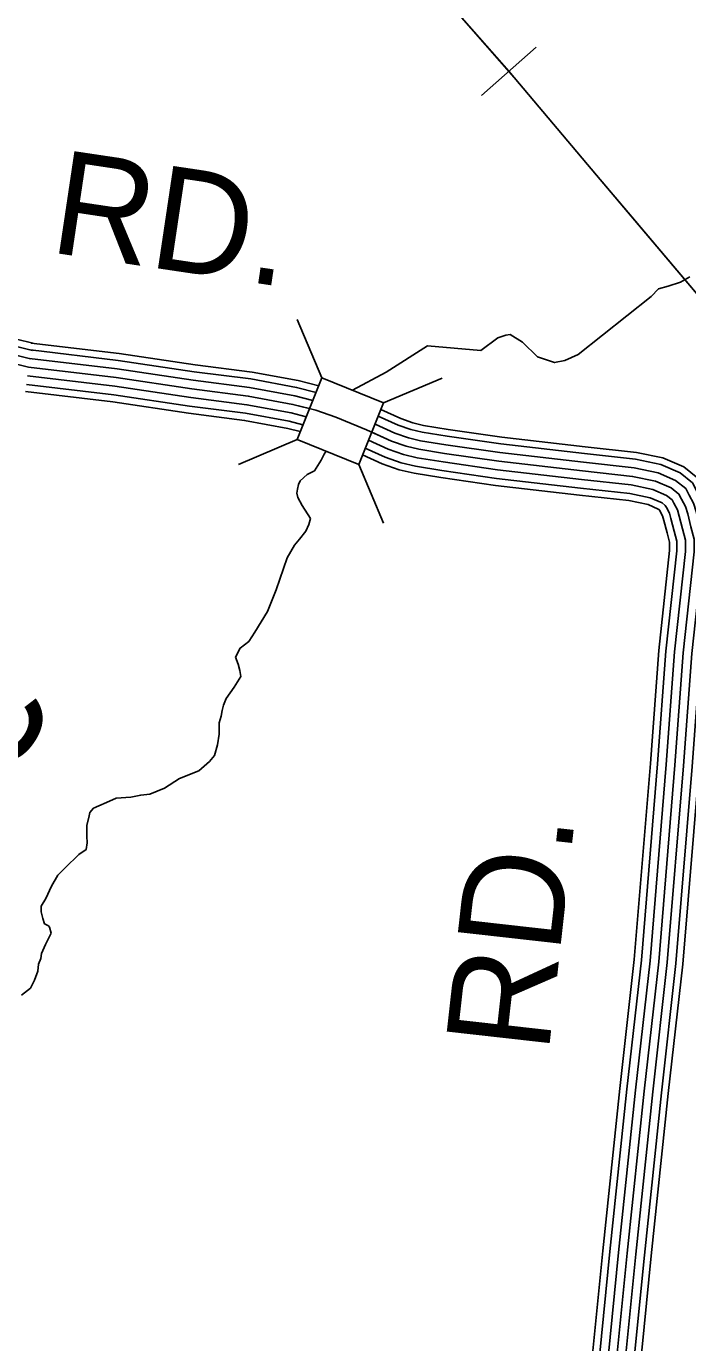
# Model space of a CAD drawing. Extents: x 1551132 to 1791609, y 378168 to 563823.
# Drawn here: x 1670994 to 1673357, y 438041 to 442743 of the extents above; entities that cross this region are included whole.
import ezdxf

# ---------------------------------------------------------------- set-up
doc = ezdxf.new("R2010")
doc.units = 0
for name, color, linetype in [('DESIGN - CONTOURS - Intermediate with optional Text', 7, 'Continuous'), ('DESIGN - DRAINAGE - Bridges and Cross Drains Size Text', 7, 'Continuous'), ('DESIGN - ROW - Right-of-Way and Easement Labels', 7, 'Continuous'), ('DESIGN - TRANSPORTATION - Text', 7, 'Continuous'), ('SURVEY - DRAINAGE - Storm Sewer', 7, 'Continuous'), ('SURVEY - PROPERTY - Owners', 7, 'Continuous'), ('SURVEY - TRANSPORTATION - Roads', 7, 'Continuous')]:
    doc.layers.add(name, color=color, linetype=linetype)

msp = doc.modelspace()

# ---------------------------------------------------------------- linework, layer by layer
at = {"layer": 'DESIGN - CONTOURS - Intermediate with optional Text'}
msp.add_line((1672815.533, 442668.202), (1672620.471, 442496.297), dxfattribs=at)
for points in [[(1673973.614, 441052.96), (1673866.358, 441217.173), (1673507.258, 441648.542), (1673031.645, 442211.632), (1672737.593, 442560.016), (1672532.232, 442793.063), (1672352.978, 443033.786), (1672168.032, 443300.618), (1672044.21, 443490.531), (1671952.021, 443647.985), (1671844.665, 443875.75), (1671732.018, 444163.674), (1671619.737, 444481.649), (1671528.414, 444879.476), (1671472.424, 445218.751), (1671452.825, 445421.332), (1671452.558, 445594.269)], [(1672718.002, 442582.25), (1672532.232, 442793.063), (1672352.978, 443033.786), (1672308.037, 443098.621)], [(1673144.233, 442078.337), (1673031.645, 442211.632), (1672737.593, 442560.016), (1672718.002, 442582.25)], [(1673569.582, 441573.682), (1673507.258, 441648.542), (1673144.233, 442078.337)]]:
    msp.add_lwpolyline(points, dxfattribs=at)
at = {"layer": 'DESIGN - TRANSPORTATION - Text'}
for points in [[(1672160.223, 441442.711), (1672159.523, 441442.861), (1672279.612, 441507.38), (1672427.125, 441601.79), (1672618.262, 441584.723), (1672678.769, 441630.058), (1672706.885, 441639.733), (1672722.901, 441641.55), (1672766.617, 441614.999), (1672820.033, 441562.306), (1672845.949, 441553.989), (1672881.814, 441541.547), (1672917.897, 441549.131), (1672966.146, 441570.582), (1673226.481, 441777.729), (1673252.789, 441805.455), (1673286.897, 441815.055), (1673331.054, 441828.547), (1673365.278, 441848.164)], [(1671741.691, 440489.294), (1671758.34, 440521.712), (1671788.606, 440545.379), (1671810.989, 440579.147), (1671855.805, 440652.699), (1671886.679, 440730.426), (1671925.945, 440844.087), (1671952.453, 440889.83), (1671970.702, 440911.631), (1671993.01, 440939.398), (1672003.276, 440963.307), (1672009.526, 440985.257), (1671980.035, 441031.659), (1671964.344, 441059.876), (1671960.527, 441075.943), (1671962.686, 441089.935), (1671966.861, 441105.902), (1671973.019, 441119.844), (1671997.26, 441141.578), (1672023.418, 441155.287), (1672047.842, 441193.038), (1672058.084, 441214.947), (1672064.342, 441223.605)], [(1671741.691, 440489.294), (1671751.257, 440464.285), (1671757.065, 440442.193), (1671760.882, 440420.126), (1671736.541, 440382.3), (1671708.183, 440342.515), (1671697.975, 440318.573), (1671693.8, 440298.589), (1671689.625, 440278.597), (1671683.409, 440254.622), (1671683.067, 440214.562), (1671676.734, 440176.569), (1671666.409, 440138.61), (1671648.209, 440116.751), (1671609.893, 440083.067), (1671541.628, 440055.683), (1671487.305, 440022.149), (1671435.098, 440000.615), (1671403.048, 439996.915), (1671366.966, 439989.256), (1671314.909, 439985.748), (1671280.751, 439970.047), (1671252.635, 439958.297), (1671234.561, 439950.463), (1671220.411, 439934.571), (1671218.311, 439922.571), (1671210.011, 439888.603), (1671209.686, 439850.552), (1671211.478, 439826.493), (1671207.269, 439802.501), (1671181.103, 439784.726), (1671132.671, 439737.116), (1671106.43, 439711.332), (1671084.081, 439671.489), (1671063.689, 439627.613), (1671047.44, 439599.729), (1671047.273, 439579.704), (1671053.065, 439555.611), (1671058.914, 439537.527), (1671072.847, 439529.386), (1671076.814, 439525.335), (1671082.631, 439503.252), (1671062.273, 439463.384), (1671047.998, 439431.475), (1671045.84, 439413.466), (1671037.665, 439393.515), (1671035.44, 439367.498), (1671023.157, 439335.572), (1671008.907, 439307.663), (1670976.666, 439281.937)]]:
    msp.add_lwpolyline(points, dxfattribs=at)
at = {"layer": 'SURVEY - DRAINAGE - Storm Sewer'}
for p, q in [((1672050.437, 441486.924), (1671961.681, 441696.005)), ((1672270.731, 441397.937), (1672479.804, 441486.693)), ((1671961.433, 441266.621), (1671752.369, 441177.891)), ((1672181.694, 441177.635), (1672270.441, 440968.578))]:
    msp.add_line(p, q, dxfattribs=at)
msp.add_lwpolyline([(1671961.433, 441266.621), (1672181.744, 441177.618), (1672270.731, 441397.937), (1672050.437, 441486.924)], close=True, dxfattribs=at)
at = {"layer": 'SURVEY - PROPERTY - Owners'}
for points in [[(1670732.115, 441592.006), (1671001.333, 441525.204)], [(1671001.333, 441525.204), (1671314.526, 441488.337), (1671585.753, 441447.853), (1671787.207, 441422.01), (1671946.703, 441392.543), (1672028.401, 441371.793), (1672100.074, 441347.125), (1672209.513, 441302.108), (1672299.028, 441261.273), (1672350.785, 441242.789), (1672396.626, 441232.372), (1672488.348, 441217.53), (1672681.811, 441189.755), (1672981.037, 441155.021), (1673160.591, 441135.379), (1673242.314, 441118.62), (1673298.021, 441094.103), (1673325.787, 441071.844), (1673335.612, 441053.743), (1673349.37, 441027.601), (1673357.128, 441001.517), (1673368.719, 440955.391)], [(1673379.927, 440865.238), (1673340.895, 440505.412), (1673311.495, 440103.468), (1673253.563, 439401.633), (1673201.681, 438939.871), (1673140.798, 438360.123), (1673066.483, 437610.411)]]:
    msp.add_lwpolyline(points, dxfattribs=at)
at = {"layer": 'SURVEY - TRANSPORTATION - Roads'}
for points in [[(1670744.248, 441652.874), (1671016.266, 441585.381)], [(1670749.081, 441677.142), (1671022.216, 441609.373)], [(1670738.181, 441622.44), (1671008.8, 441555.297)], [(1671011.467, 441611.332), (1671326.001, 441574.306), (1671597.669, 441533.755), (1671800.606, 441507.721), (1671965.269, 441477.295), (1672038.801, 441458.628)], [(1670732.115, 441592.006), (1671001.333, 441525.204)], [(1670732.115, 441592.006), (1671001.333, 441525.204)], [(1671004.958, 441555.989), (1671318.626, 441519.071), (1671590.011, 441478.562), (1671791.998, 441452.653), (1671953.344, 441422.844), (1672018.21, 441406.368)], [(1671008.583, 441586.781), (1671322.726, 441549.805), (1671594.278, 441509.271), (1671796.79, 441483.287), (1671959.978, 441453.145), (1672029.768, 441435.411)], [(1671001.333, 441525.204), (1671314.526, 441488.337), (1671585.753, 441447.853), (1671787.207, 441422.01), (1671946.703, 441392.543), (1672028.401, 441371.793), (1672100.074, 441347.125), (1672209.513, 441302.108), (1672299.028, 441261.273), (1672350.785, 441242.789), (1672396.626, 441232.372), (1672488.348, 441217.53), (1672681.811, 441189.755), (1672981.037, 441155.021), (1673160.591, 441135.379), (1673242.314, 441118.62), (1673298.021, 441094.103), (1673325.787, 441071.844), (1673335.612, 441053.743), (1673349.37, 441027.601), (1673357.128, 441001.517), (1673368.719, 440955.391)], [(1671001.333, 441525.204), (1671314.526, 441488.337), (1671585.753, 441447.853), (1671787.207, 441422.01), (1671946.703, 441392.543), (1672006.201, 441377.434)], [(1670994.084, 441463.628), (1671306.326, 441426.869), (1671577.228, 441386.434), (1671777.624, 441360.734), (1671933.428, 441331.941), (1671982.602, 441319.458)], [(1670997.709, 441494.42), (1671310.426, 441457.603), (1671581.495, 441417.144), (1671782.415, 441391.368), (1671940.061, 441362.242), (1671994.443, 441348.434)], [(1670991.075, 441438.085), (1671302.918, 441401.376), (1671573.695, 441360.959), (1671773.649, 441335.308), (1671927.92, 441306.807), (1671972.577, 441295.466)], [(1672261.062, 441373.909), (1672331.661, 441341.7), (1672375.059, 441326.2), (1672413.175, 441317.541), (1672501.44, 441303.258), (1672692.977, 441275.757), (1672990.753, 441241.198), (1673174.041, 441221.139), (1673268.788, 441201.714), (1673343.37, 441168.888), (1673393.66, 441128.579), (1673412.085, 441094.628), (1673430.06, 441060.468), (1673440.776, 441024.459), (1673452.701, 440976.983), (1673467.125, 440922.107), (1673466.6, 440860.18), (1673427.268, 440497.57), (1673397.952, 440096.735), (1673339.878, 439393.225), (1673287.887, 438930.504), (1673227.063, 438351.314), (1673152.789, 437601.994)], [(1672240.146, 441322.208), (1672310.694, 441290.024), (1672359.46, 441272.607), (1672402.542, 441262.823), (1672493.023, 441248.181), (1672685.802, 441220.497), (1672984.512, 441185.83), (1673165.399, 441166.038), (1673251.78, 441148.329), (1673314.237, 441120.837), (1673350.053, 441092.128), (1673362.953, 441068.36), (1673378.219, 441039.351), (1673387.027, 441009.717), (1673398.744, 440963.108), (1673411.352, 440915.14), (1673410.91, 440863.43), (1673371.769, 440502.612), (1673342.403, 440101.06), (1673284.421, 439398.625), (1673232.497, 438936.521), (1673171.639, 438356.973), (1673097.332, 437607.403)], [(1672251.746, 441350.984), (1672322.361, 441318.775), (1672368.143, 441302.424), (1672408.459, 441293.266), (1672497.707, 441278.824), (1672689.794, 441251.248), (1672987.978, 441216.631), (1673170.207, 441196.697), (1673261.239, 441178.03), (1673330.445, 441147.571), (1673374.311, 441112.403), (1673390.294, 441082.969), (1673407.06, 441051.102), (1673416.935, 441017.917), (1673428.768, 440970.833), (1673442.384, 440919.015), (1673441.901, 440861.622), (1673402.652, 440499.804), (1673373.31, 440098.66), (1673315.278, 439395.617), (1673263.312, 438933.171), (1673202.48, 438353.823), (1673128.19, 437604.395)], [(1672228.521, 441293.441), (1672299.028, 441261.273), (1672350.785, 441242.789), (1672396.626, 441232.372), (1672488.348, 441217.53), (1672681.811, 441189.755), (1672981.037, 441155.021), (1673160.591, 441135.379), (1673242.314, 441118.62), (1673298.021, 441094.103), (1673325.787, 441071.844), (1673335.612, 441053.743), (1673349.37, 441027.601), (1673357.128, 441001.517), (1673368.719, 440955.391), (1673380.319, 440911.265), (1673379.927, 440865.238), (1673340.895, 440505.412), (1673311.495, 440103.468), (1673253.563, 439401.633), (1673201.681, 438939.871), (1673140.798, 438360.123), (1673066.483, 437610.411)], [(1672205.105, 441235.972), (1672275.695, 441203.772), (1672333.427, 441183.154), (1672384.793, 441171.479), (1672478.99, 441156.237), (1672673.827, 441128.262), (1672974.095, 441093.411), (1673150.974, 441074.06), (1673223.389, 441059.21), (1673265.597, 441040.635), (1673277.263, 441031.284), (1673280.93, 441024.517), (1673291.679, 441004.1), (1673297.321, 440985.116), (1673308.671, 440939.949), (1673318.254, 440903.514), (1673317.954, 440868.855), (1673279.138, 440511.021), (1673249.68, 440108.277), (1673191.848, 439407.65), (1673140.049, 438946.571), (1673079.116, 438366.423), (1673004.776, 437616.428)], [(1672216.905, 441264.657), (1672287.361, 441232.522), (1672342.11, 441212.972), (1672390.709, 441201.922), (1672483.674, 441186.88), (1672677.819, 441159.012), (1672977.562, 441124.212), (1673155.783, 441104.719), (1673232.848, 441088.911), (1673281.805, 441067.369), (1673301.521, 441051.56), (1673308.271, 441039.126), (1673320.52, 441015.851), (1673327.229, 440993.317), (1673338.695, 440947.674), (1673349.286, 440907.389), (1673348.945, 440867.047), (1673310.02, 440508.212), (1673280.588, 440105.877), (1673222.705, 439404.642), (1673170.865, 438943.221), (1673109.957, 438363.273), (1673035.634, 437613.42)], [(1672195.664, 441212.013), (1672266.02, 441179.921), (1672326.227, 441158.412), (1672379.884, 441146.22), (1672475.107, 441130.812), (1672670.519, 441102.761), (1672971.212, 441067.852), (1673146.983, 441048.626), (1673215.54, 441034.568), (1673252.147, 441018.459), (1673257.13, 441014.459), (1673258.255, 441012.392), (1673267.747, 440994.35), (1673272.513, 440978.308), (1673283.763, 440933.548), (1673292.504, 440900.298), (1673292.254, 440870.355), (1673253.53, 440513.346), (1673224.047, 440110.277), (1673166.248, 439410.142), (1673114.483, 438949.346), (1673053.534, 438369.031), (1672979.185, 437618.928)], [(1673379.927, 440865.238), (1673340.895, 440505.412), (1673311.495, 440103.468), (1673253.563, 439401.633), (1673201.681, 438939.871), (1673140.798, 438360.123), (1673066.483, 437610.411)]]:
    msp.add_lwpolyline(points, dxfattribs=at)

# ---------------------------------------------------------------- texts
at = {"layer": 'DESIGN - DRAINAGE - Bridges and Cross Drains Size Text'}
msp.add_text('Hurricane', height=475.0048, rotation=54.733008, dxfattribs=at).set_placement((1669524.466, 438078.588))
at = {"layer": 'DESIGN - ROW - Right-of-Way and Easement Labels'}
for height, rotation, p in [(369.9917, 351.509414, (1671071.007, 441936.924)), (370.0095, 83.596333, (1672859.582, 439070.676))]:
    msp.add_text('RD.', height=height, rotation=rotation, dxfattribs=at).set_placement(p)

doc.saveas('drawing.dxf')
